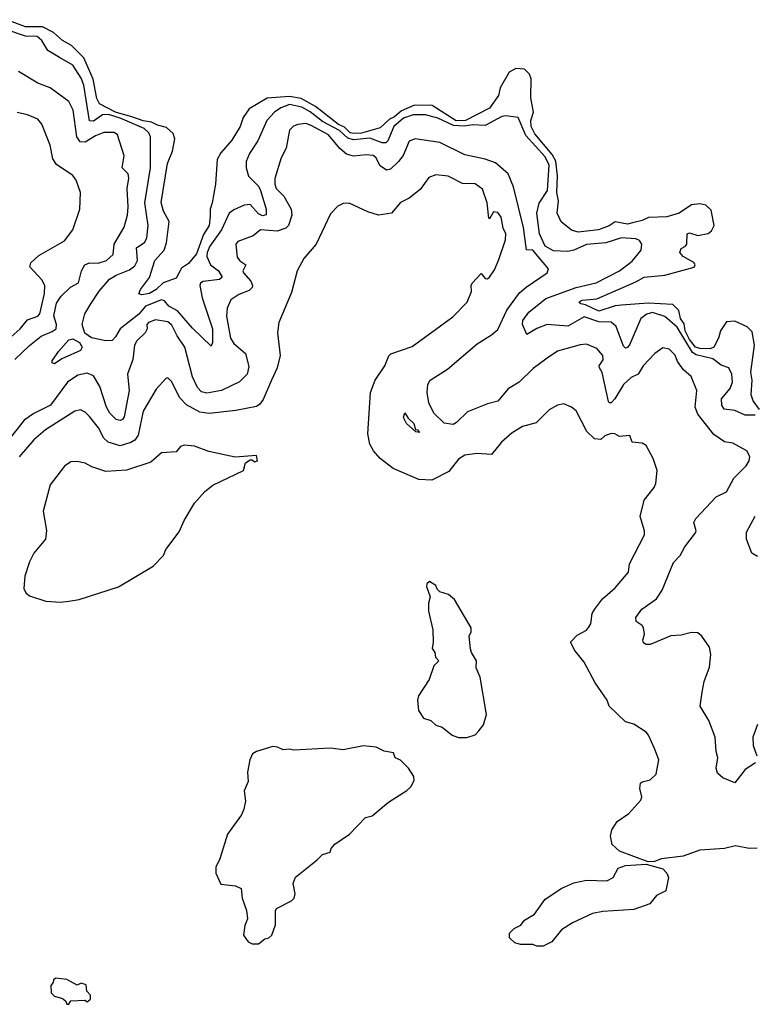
# Model space of a CAD drawing. Extents: x 2293139 to 2515392, y 824115 to 1006937.
# Tile 297 of 417: x 2383827 to 2387389, y 991090 to 995863. Entities that reach past the tile are written whole.
import ezdxf

# ---------------------------------------------------------------- set-up
doc = ezdxf.new("R2010")
doc.units = 0

msp = doc.modelspace()

# ---------------------------------------------------------------- linework, layer by layer
at = {"layer": '0CON10XD'}
for points in [[(2385942.9, 995372.9), (2385827, 995447), (2385741.3, 995448.7), (2385679.3, 995420.7), (2385645, 995392), (2385619.5, 995380.5), (2385575, 995339), (2385485, 995313.1), (2385445, 995310.9), (2385429.8, 995315), (2385401.7, 995341.7), (2385372.8, 995355), (2385261.4, 995441.4), (2385191.5, 995481.5), (2385135, 995490), (2385027.5, 995482.5), (2384940, 995430), (2384911.4, 995388.6), (2384895.8, 995345), (2384855, 995279.1), (2384802.9, 995217.1), (2384784.2, 995185.8), (2384776, 995065), (2384760.8, 994975), (2384750, 994945), (2384749.9, 994910.1), (2384746.1, 994865), (2384718.2, 994821.8), (2384685, 994727.7), (2384645, 994680.5), (2384612.4, 994657.6), (2384585, 994610.6), (2384523.2, 994586.8), (2384489.6, 994555), (2384456.7, 994535), (2384419.2, 994529.2), (2384405, 994533.3), (2384412.5, 994555), (2384457, 994613), (2384482.2, 994695), (2384528.1, 994745), (2384539.2, 994780.8), (2384551.8, 994885), (2384523.9, 994935), (2384513.3, 994976.7), (2384543.3, 995165), (2384567.9, 995225), (2384579.1, 995285), (2384571.1, 995311.1), (2384539.7, 995339.7), (2384495, 995351.3), (2384466.9, 995366.9), (2384425, 995373.2), (2384375, 995390.9), (2384291.1, 995415), (2384214.7, 995455), (2384201.1, 995481.1), (2384183.3, 995575), (2384138.6, 995678.6), (2384078.2, 995738.2), (2384035, 995762), (2383990.8, 995800.8), (2383938.2, 995828.2), (2383855, 995827.8), (2383765, 995862.9)], [(2385688.8, 995385), (2385641.2, 995345), (2385613, 995275), (2385603.3, 995266.7), (2385585, 995265.2), (2385525, 995289.1), (2385445, 995280.1), (2385417.9, 995287.9), (2385377.9, 995325), (2385295, 995368.8), (2385235, 995415.9), (2385195, 995439), (2385135, 995451), (2385093.9, 995436.1), (2385062.1, 995415), (2385024.7, 995375), (2384981.6, 995275), (2384940.9, 995215), (2384924.5, 995175), (2384924.6, 995145), (2384936.3, 995105), (2384985, 995055.7), (2384995.3, 995035), (2385021.6, 994945), (2385022.8, 994917.2), (2385005, 994912.2), (2384985, 994921), (2384945, 994967.1), (2384915, 994963), (2384865, 994941.5), (2384843.5, 994925), (2384805.4, 994844.6), (2384748.5, 994765), (2384736.1, 994735), (2384734.8, 994715), (2384752.8, 994675), (2384790.3, 994645), (2384809.2, 994615), (2384795.9, 994604.1), (2384716.8, 994593.2), (2384703.8, 994586.2), (2384700, 994575), (2384712.2, 994515), (2384761.9, 994365), (2384761.5, 994298.5), (2384755, 994280.8), (2384665, 994367.2), (2384592.3, 994452.3), (2384551, 994475), (2384529.5, 994499.5), (2384515, 994505.2), (2384436.3, 994473.7), (2384404.1, 994435.9), (2384315, 994364.7), (2384291.7, 994325), (2384275, 994308.4), (2384245.5, 994305.5), (2384175, 994320.8), (2384142.8, 994342.8), (2384130.2, 994385), (2384142.8, 994437.2), (2384171.2, 994485), (2384212.3, 994547.7), (2384261.8, 994605), (2384295, 994625.2), (2384359.9, 994650.1), (2384385, 994670), (2384397.8, 994695), (2384393, 994757), (2384433.8, 994785), (2384444.1, 994805), (2384450.5, 994865), (2384434.1, 994975), (2384460.7, 995145), (2384461.1, 995295), (2384453.8, 995315), (2384430.8, 995335), (2384315, 995386.2), (2384257, 995403), (2384229, 995401), (2384185, 995370.8), (2384165, 995372.5), (2384137.4, 995545), (2384125, 995580), (2384085, 995642.1), (2384020.4, 995680.4), (2383963.3, 995713.2), (2383935, 995761.4), (2383911.2, 995781.2), (2383855, 995783.5), (2383755, 995816.2)], [(2387415, 993972.9), (2387383.8, 994015), (2387373.9, 994045), (2387379.1, 994115), (2387373.3, 994155), (2387390.8, 994285), (2387379.3, 994349.3), (2387354.2, 994374.2), (2387295, 994402.2), (2387255, 994398), (2387225.2, 994355), (2387215, 994318.9), (2387192.8, 994275), (2387175, 994267.8), (2387125, 994269.2), (2387105, 994275.5), (2387075, 994312.5), (2387053.4, 994355), (2387048.5, 994388.5), (2387031.8, 994415), (2387022.8, 994452.8), (2386995, 994481.7), (2386875, 994489.3), (2386745, 994478.7), (2386715, 994475.2), (2386635, 994450.6), (2386570.5, 994480.5), (2386548, 994485), (2386540.4, 994495), (2386555, 994504), (2386625, 994510), (2386815, 994591.9), (2386855, 994615.2), (2386955.2, 994624.8), (2387097, 994663), (2387103.1, 994675), (2387096.2, 994686.2), (2387045, 994715.2), (2387028.6, 994735), (2387035, 994753.9), (2387055.5, 994764.5), (2387062.2, 994775), (2387064.4, 994825), (2387075, 994829.5), (2387115, 994817.5), (2387165, 994827.1), (2387181.4, 994838.6), (2387194.6, 994865), (2387179.8, 994939.8), (2387155, 994963.8), (2387125, 994970.4), (2387085.3, 994964.7), (2387025, 994925.2), (2386965, 994907.8), (2386876, 994904), (2386845, 994888.8), (2386805, 994879.8), (2386775, 994872.4), (2386715, 994883.6), (2386685, 994864.3), (2386634.4, 994845), (2386535, 994833.5), (2386503.1, 994843.1), (2386453.3, 994883.3), (2386433.9, 994925), (2386440.6, 994985), (2386431.6, 995025), (2386434.7, 995105), (2386426.9, 995176.9), (2386409.7, 995209.7), (2386325, 995310.2), (2386307.6, 995345), (2386304.9, 995375), (2386318.8, 995415), (2386305.2, 995484.8), (2386306.7, 995576.7), (2386299.1, 995599.1), (2386275, 995622.3), (2386233.2, 995626.8), (2386201.2, 995608.8), (2386157.5, 995532.5), (2386148.2, 995495), (2386105, 995434.4), (2385988.8, 995375), (2385942.9, 995372.9)], [(2383803.8, 994215), (2383875, 994284.1), (2383931, 994329), (2383985, 994351.3), (2384003.1, 994365), (2384005.8, 994385), (2383992.5, 994427.5), (2384005, 994488), (2384027.7, 994522.3), (2384073.1, 994566.9), (2384112.1, 994587.9), (2384126.3, 994645), (2384143.3, 994675), (2384165, 994684.8), (2384207.3, 994682.7), (2384247.3, 994695), (2384280.8, 994725), (2384284.6, 994775), (2384332.9, 994857.1), (2384350, 994915), (2384353.6, 994955), (2384348.5, 995045), (2384356.9, 995095), (2384352.5, 995115), (2384324.2, 995145), (2384333, 995203), (2384300.6, 995305), (2384285, 995316.4), (2384235, 995316.1), (2384195, 995300.5), (2384145, 995269.2), (2384120, 995270), (2384104.5, 995294.5), (2384085.8, 995425), (2384066, 995466), (2383975, 995532.1), (2383915, 995555.5), (2383821.1, 995611.1)], [(2383785, 994326), (2383828.9, 994365), (2383865, 994408), (2383915, 994426.4), (2383925, 994436.9), (2383947.8, 994535), (2383949.3, 994575), (2383935, 994601.6), (2383875.5, 994665), (2383881.2, 994685), (2383919.5, 994720.5), (2384045, 994790.8), (2384085, 994844.3), (2384119.1, 994945), (2384121.3, 995025), (2384101.3, 995085), (2384085, 995107.1), (2384005, 995160.6), (2383988.5, 995188.5), (2383974.7, 995255), (2383935, 995356), (2383915, 995381.4), (2383865, 995401.8), (2383815, 995412.5)], [(2387394, 993946), (2387345, 993945.7), (2387295, 993968.8), (2387243.3, 993975), (2387231.1, 993995), (2387230.7, 994025), (2387272.7, 994075), (2387283.3, 994105), (2387281.1, 994145), (2387266.5, 994175), (2387229, 994189), (2387188.8, 994218.8), (2387107.6, 994237.6), (2387089.3, 994249.3), (2387015, 994372.9), (2386954.8, 994424.8), (2386895, 994444.2), (2386867.8, 994435), (2386839.6, 994415), (2386785, 994290.8), (2386775, 994274.3), (2386765, 994271.4), (2386755, 994280.8), (2386719.2, 994375), (2386695, 994396.5), (2386635, 994398.1), (2386565, 994422), (2386485, 994377.9), (2386385, 994384.8), (2386335, 994366.5), (2386286.4, 994336.4), (2386264.8, 994385), (2386266.8, 994405), (2386295.9, 994445), (2386378.4, 994511.6), (2386525.4, 994564.6), (2386622.3, 994587.7), (2386735, 994645.3), (2386797.8, 994692.2), (2386841.4, 994745), (2386843.8, 994775), (2386832.7, 994792.7), (2386815, 994801.4), (2386745.5, 994805.5), (2386669.5, 994780.5), (2386575, 994773.5), (2386514.3, 994745.7), (2386485, 994739.1), (2386415, 994742.3), (2386375.2, 994765), (2386347.4, 994825), (2386334.9, 994925.1), (2386346.4, 994973.6), (2386386, 995035), (2386395, 995157.1), (2386375, 995198), (2386281.9, 995301.9), (2386245, 995388), (2386185, 995397.5), (2386165, 995392.9), (2386085, 995350.5), (2386025, 995353.6), (2385982.5, 995347.4), (2385930.5, 995350.5), (2385855, 995385.7), (2385795, 995401.2), (2385735, 995401), (2385688.8, 995385)], [(2387395, 992260), (2387345, 992228.8), (2387295, 992164), (2387237.3, 992187.3), (2387211.2, 992211.2), (2387204, 992235), (2387213.1, 992285), (2387204.4, 992315), (2387198.9, 992385), (2387169.2, 992465), (2387126.7, 992535), (2387136.2, 992603.8), (2387145.5, 992655), (2387172.1, 992725), (2387178.2, 992785), (2387171.8, 992821.8), (2387135.7, 992875), (2387115, 992890), (2387085, 992892.9), (2387035, 992878.9), (2386985, 992876.7), (2386885, 992833.8), (2386865, 992834), (2386852.7, 992842.7), (2386848.8, 992855), (2386856.2, 992885), (2386852.5, 992915), (2386845.8, 992925.8), (2386816.2, 992945), (2386814.3, 992964.3), (2386844.6, 993005.4), (2386915, 993055.8), (2386942.8, 993097.2), (2386997.8, 993232.2), (2387030.4, 993265), (2387052.5, 993307.5), (2387104.2, 993375), (2387107.5, 993385), (2387096.7, 993425), (2387106, 993445), (2387205, 993550), (2387255, 993573.8), (2387290.2, 993639.8), (2387349.5, 993700.5), (2387364.2, 993725), (2387368.1, 993745), (2387353.2, 993773.2), (2387285, 993810), (2387245, 993816.5), (2387192.6, 993852.6), (2387115, 993951.2), (2387102.8, 993985), (2387110, 994065), (2387083.5, 994133.5), (2387046.1, 994166.1), (2387016.5, 994206.5), (2387005, 994236), (2386976, 994265), (2386945, 994272.9), (2386906.7, 994245), (2386850, 994185), (2386826, 994145), (2386792.3, 994127.7), (2386755, 994093.8), (2386713.3, 994025), (2386695, 994005.6), (2386685, 994006), (2386682.3, 994012.3), (2386652.1, 994152.1), (2386638.1, 994175), (2386637.1, 994185), (2386655.9, 994214.1), (2386654.6, 994234.6), (2386625, 994268.9), (2386575, 994289.6), (2386545, 994287.1), (2386435, 994255.6), (2386385, 994221.4), (2386317.3, 994172.7), (2386248.6, 994105), (2386195, 994073.5), (2386146.1, 994013.9), (2386095, 994000.9), (2385998.5, 993961.5), (2385945, 993910), (2385928.8, 993901.2), (2385885, 993906.6), (2385835.9, 993955), (2385810.8, 994005), (2385802.5, 994055), (2385806.7, 994095), (2385817.1, 994115), (2385901, 994169), (2386045, 994291.4), (2386115.2, 994334.8), (2386145, 994361.8), (2386190, 994455), (2386251.2, 994538.8), (2386283, 994567), (2386384.4, 994635.6), (2386392, 994655), (2386365, 994685.3), (2386315, 994745.4), (2386285, 994746.7), (2386270, 994855), (2386222.4, 995052.4), (2386196.2, 995115), (2386135, 995168.5), (2386085, 995186.8), (2385985, 995208.2), (2385865, 995267.6), (2385744.6, 995285.4), (2385715, 995274), (2385686.9, 995205), (2385664, 995175), (2385625, 995137.5), (2385605, 995133.1), (2385575, 995154.4), (2385554, 995195), (2385541.2, 995205), (2385507.8, 995207.8), (2385445, 995200.7), (2385411.7, 995211.7), (2385378.9, 995238.9), (2385324.7, 995305), (2385240.4, 995350.4), (2385215, 995359.2), (2385175, 995354.5), (2385155, 995347.5), (2385135, 995327.1), (2385119.7, 995240.3), (2385095, 995192.5), (2385065, 995092.5), (2385063.6, 995066.4), (2385070, 995045), (2385107.5, 995007.5), (2385144.1, 994945), (2385147.3, 994915), (2385130, 994865), (2385117.1, 994852.9), (2385075, 994838.4), (2384995, 994844), (2384958.8, 994815), (2384885, 994787.5), (2384875.3, 994774.7), (2384881.4, 994711.4), (2384894.7, 994694.7), (2384924.2, 994675), (2384909.4, 994645), (2384912.5, 994635), (2384947.1, 994595), (2384956, 994575), (2384954.6, 994565), (2384940.5, 994549.5), (2384889.4, 994530.6), (2384851.5, 994505), (2384832.3, 994465), (2384830.6, 994425), (2384848.5, 994318.5), (2384865, 994293.1), (2384921.5, 994245), (2384937.6, 994182.4), (2384929.3, 994145), (2384892.3, 994107.7), (2384805, 994065.3), (2384735, 994052.9), (2384709.1, 994059.1), (2384689.5, 994079.5), (2384665, 994131.9), (2384627.9, 994275), (2384590.3, 994330.3), (2384565, 994381.5), (2384545, 994398.1), (2384485, 994407.4), (2384451.1, 994395), (2384443.3, 994385), (2384444.4, 994365), (2384435.9, 994345), (2384394.3, 994305.7), (2384384.1, 994285.9), (2384375.5, 994215), (2384349.6, 994145), (2384358, 994065), (2384332.9, 993937.1), (2384325, 993924.3), (2384315, 993920.6), (2384295, 993925.5), (2384264.7, 993955), (2384248.6, 993985), (2384216.1, 994085), (2384185, 994136.2), (2384155, 994148.8), (2384109.5, 994140.5), (2384058.2, 994105), (2383976.4, 993995), (2383895.7, 993954.3), (2383848.6, 993921.4), (2383765, 993814.6)], [(2387403.9, 991846.1), (2387365, 991845.6), (2387297.4, 991857.4), (2387245, 991844.6), (2387125, 991837.5), (2387045, 991807.8), (2386940, 991795), (2386905, 991782.5), (2386875, 991780), (2386735, 991831.9), (2386700, 991865), (2386691.4, 991905), (2386698.1, 991935), (2386724.1, 991975.9), (2386781.4, 992015), (2386839.8, 992080.2), (2386844.5, 992095), (2386834.5, 992135.5), (2386837.8, 992162.2), (2386845, 992169.2), (2386885, 992178), (2386914.2, 992205), (2386925.8, 992275), (2386905, 992330), (2386876.9, 992395), (2386865, 992409.4), (2386805, 992448.5), (2386765, 992459.2), (2386686, 992535), (2386676, 992565), (2386618.1, 992648.1), (2386565, 992748), (2386519.2, 992805), (2386497.5, 992845), (2386530.9, 992879.1), (2386575, 992904.2), (2386585, 992916), (2386596.7, 992935), (2386603.8, 992985), (2386615, 993004.2), (2386653.5, 993055), (2386715, 993109.1), (2386778.6, 993185), (2386784.2, 993225), (2386856.7, 993365), (2386856.7, 993385), (2386835.6, 993455), (2386855, 993533.8), (2386903.3, 993595), (2386911.2, 993615), (2386917.7, 993677.7), (2386898.8, 993735), (2386865, 993798.8), (2386845, 993810), (2386797.5, 993815), (2386785, 993846.7), (2386735, 993842), (2386712.5, 993855), (2386695, 993857.1), (2386664.4, 993845), (2386645, 993827.5), (2386615, 993831.4), (2386577.1, 993867.1), (2386525, 993966.7), (2386502.5, 993985), (2386465, 994000), (2386435, 993993.8), (2386395, 993972), (2386331.1, 993908.9), (2386265, 993890.4), (2386215, 993859.7), (2386162.9, 993815), (2386115, 993755.7), (2386045, 993760.8), (2385985, 993751.8), (2385955, 993732.5), (2385907.4, 993672.6), (2385825, 993631.5), (2385763.2, 993633.2), (2385637.5, 993687.5), (2385575, 993736), (2385543.4, 993773.4), (2385525.3, 993805), (2385515.9, 993855), (2385528.2, 994055), (2385551.1, 994115), (2385597.8, 994185), (2385616.4, 994233.6), (2385627.2, 994242.8), (2385730.9, 994279.1), (2385928, 994422), (2385997.2, 994492.8), (2386018.2, 994545), (2386016, 994575), (2386021.2, 994585), (2386065, 994633.3), (2386085, 994608), (2386095, 994606), (2386105, 994614), (2386128.9, 994651.1), (2386149.7, 994700.3), (2386182.5, 994795), (2386184.3, 994825), (2386171.7, 994851.7), (2386161.8, 994905), (2386145, 994928.1), (2386125, 994930.8), (2386105, 994897.5), (2386101.2, 994901.2), (2386093.8, 994975), (2386071.3, 995041.3), (2386035, 995067.5), (2385975, 995069.1), (2385905, 995104.7), (2385845, 995111.2), (2385811.5, 995098.5), (2385769.8, 995040.2), (2385715, 994997.8), (2385673, 994977), (2385630, 994925), (2385567.5, 994915), (2385515, 994930.8), (2385425, 994974), (2385395, 994972), (2385370.5, 994959.5), (2385335, 994921.2), (2385265.4, 994774.6), (2385204.2, 994705), (2385172.9, 994645), (2385145, 994540), (2385084.2, 994395), (2385077.5, 994345), (2385089.4, 994235), (2385075.5, 994175), (2385047.5, 994115), (2385008, 994022), (2384991.3, 993998.7), (2384975, 993987.7), (2384875, 993967.7), (2384746, 993954), (2384700.1, 993960.1), (2384636.6, 993996.6), (2384601.9, 994031.9), (2384565, 994108), (2384545, 994126), (2384535, 994124.2), (2384488.3, 994071.7), (2384425.7, 993965), (2384401.9, 993848.1), (2384385.9, 993825), (2384366.3, 993813.7), (2384315, 993797), (2384255.4, 993815.4), (2384235, 993834.7), (2384209.2, 993885), (2384165, 993939.6), (2384145, 993960.9), (2384122.4, 993972.4), (2384095, 993964.6), (2383951.9, 993875), (2383895, 993826.2), (2383825, 993743.3)], [(2383995, 994194.5), (2383985, 994200), (2383985, 994208.8), (2384015.6, 994255), (2384065, 994311.5), (2384085, 994315.7), (2384117.8, 994297.8), (2384129.5, 994275), (2384121.2, 994258.8), (2384030.8, 994219.2), (2383995, 994194.5)], [(2385765, 993862.5), (2385747.5, 993865), (2385702.5, 993905), (2385687.5, 993935), (2385695, 993957.5), (2385710.5, 993930.5), (2385738.6, 993905), (2385747, 993877), (2385756.2, 993875), (2385765, 993862.5)], [(2384025, 993040), (2384065, 993044.2), (2384115, 993052.5), (2384305.9, 993114.1), (2384475, 993213.8), (2384523.8, 993265), (2384536.2, 993295), (2384600, 993380), (2384624, 993435), (2384675, 993520), (2384725, 993576.2), (2384763.2, 993606.8), (2384913, 993677), (2384922.5, 993715), (2384945, 993730), (2384955, 993730), (2384965, 993720), (2384980, 993725), (2384975, 993750), (2384871.7, 993741.7), (2384745, 993770), (2384675, 993795.7), (2384625, 993800.8), (2384606.6, 993793.4), (2384585, 993768), (2384515, 993764), (2384462.5, 993717.5), (2384345, 993678.5), (2384245, 993672), (2384176.1, 993696.1), (2384145, 993713.8), (2384105, 993722), (2384075, 993719.2), (2384045, 993698.8), (2383975, 993607.5), (2383940.3, 993479.7), (2383956.6, 993386.6), (2383951.9, 993345), (2383895, 993276.2), (2383874.2, 993235), (2383852, 993165), (2383846.4, 993106.4), (2383856.7, 993085), (2383875, 993070), (2383954.3, 993044.3), (2384025, 993040)], [(2387405, 993260.6), (2387376.6, 993276.6), (2387352.3, 993345), (2387351.4, 993378.6), (2387394, 993456)], [(2385995, 992383.3), (2386035, 992396.7), (2386053.8, 992415), (2386076.7, 992445), (2386090, 992495), (2386060, 992675), (2386040.7, 992720.7), (2386042.5, 992755), (2386017.5, 992795), (2386013.6, 992813.6), (2386006.7, 992875), (2386016.7, 992895), (2386016.7, 992915), (2385935, 993052.5), (2385906.1, 993076.1), (2385865, 993090), (2385851.7, 993101.7), (2385845, 993120), (2385815, 993140), (2385801.7, 993128.3), (2385800, 993115), (2385817.5, 993065), (2385810, 993035), (2385810, 992995), (2385830, 992905), (2385832.5, 992845), (2385827.5, 992815), (2385840, 992795), (2385843, 992773), (2385860, 992755), (2385835, 992730), (2385813.3, 992665), (2385761.2, 992585), (2385756.2, 992565), (2385761.2, 992515), (2385785, 992477.5), (2385820, 992465), (2385845, 992442.5), (2385875, 992433.3), (2385924.2, 992394.2), (2385955, 992383.8), (2385995, 992383.3)], [(2387405, 992446.7), (2387382.9, 992385), (2387384.2, 992345), (2387402, 992295)], [(2384985, 991383.3), (2385015, 991407.5), (2385035, 991412.5), (2385050, 991425), (2385067.5, 991475), (2385067, 991543), (2385072.5, 991555), (2385145, 991591.4), (2385158.1, 991605), (2385163.3, 991625), (2385152.5, 991675), (2385164.1, 991705.9), (2385270, 991790), (2385295, 991816.7), (2385333, 991827), (2385336.7, 991845), (2385355, 991866.2), (2385426.7, 991915), (2385504.4, 991995.6), (2385535.7, 992004.3), (2385615, 992070), (2385705, 992126.7), (2385723.3, 992145), (2385740, 992175), (2385737.5, 992195), (2385712.5, 992235), (2385673, 992273), (2385647.5, 992285), (2385639.3, 992309.3), (2385595, 992317.5), (2385555, 992336.7), (2385495, 992343.3), (2385395, 992324), (2385335, 992331.2), (2385155, 992321.2), (2385135, 992326.7), (2385105, 992323.3), (2385077, 992337), (2385055, 992339.2), (2384975, 992316), (2384955.8, 992304.2), (2384942.5, 992275), (2384931.4, 992215), (2384935, 992170), (2384916, 992125), (2384922, 992075), (2384914.1, 992035.9), (2384902.3, 992007.7), (2384834, 991915), (2384797.5, 991795), (2384777.5, 991755), (2384777.5, 991725), (2384801.7, 991671.7), (2384873.8, 991663.8), (2384900.7, 991650.7), (2384906, 991605), (2384927.5, 991545), (2384932.5, 991505), (2384918.3, 991471.7), (2384912.5, 991425), (2384935, 991393.3), (2384955, 991383.8), (2384985, 991383.3)], [(2386365, 991372.5), (2386335, 991372.5), (2386315, 991380), (2386255, 991380), (2386228.3, 991388.3), (2386203, 991413), (2386202.5, 991435), (2386225, 991457.5), (2386256.4, 991473.6), (2386275, 991497.5), (2386323, 991527), (2386375, 991600), (2386456.4, 991653.6), (2386515, 991678.8), (2386575, 991692), (2386675, 991688), (2386705, 991704.2), (2386729.3, 991750.7), (2386765, 991762.1), (2386865, 991770), (2386945, 991747.5), (2386965.7, 991725.7), (2386972.9, 991705), (2386959.7, 991640.3), (2386915, 991616.7), (2386882.3, 991577.7), (2386805, 991550), (2386655, 991540), (2386605, 991530), (2386507.5, 991485), (2386455, 991451.2), (2386407.7, 991392.3), (2386365, 991372.5)], [(2384065, 991090), (2384075, 991107.5), (2384145, 991110), (2384155, 991102.5), (2384170, 991115), (2384170, 991135), (2384153, 991153), (2384150, 991185), (2384125, 991192.5), (2384105, 991182.5), (2384055, 991210), (2384003, 991217), (2383991.7, 991208.3), (2383990, 991195), (2383978.3, 991181.7), (2383980, 991145), (2383995, 991130), (2384035, 991117.5), (2384050, 991105), (2384055, 991090), (2384065, 991090)]]:
    msp.add_lwpolyline(points, dxfattribs=at)

doc.saveas('drawing.dxf')
